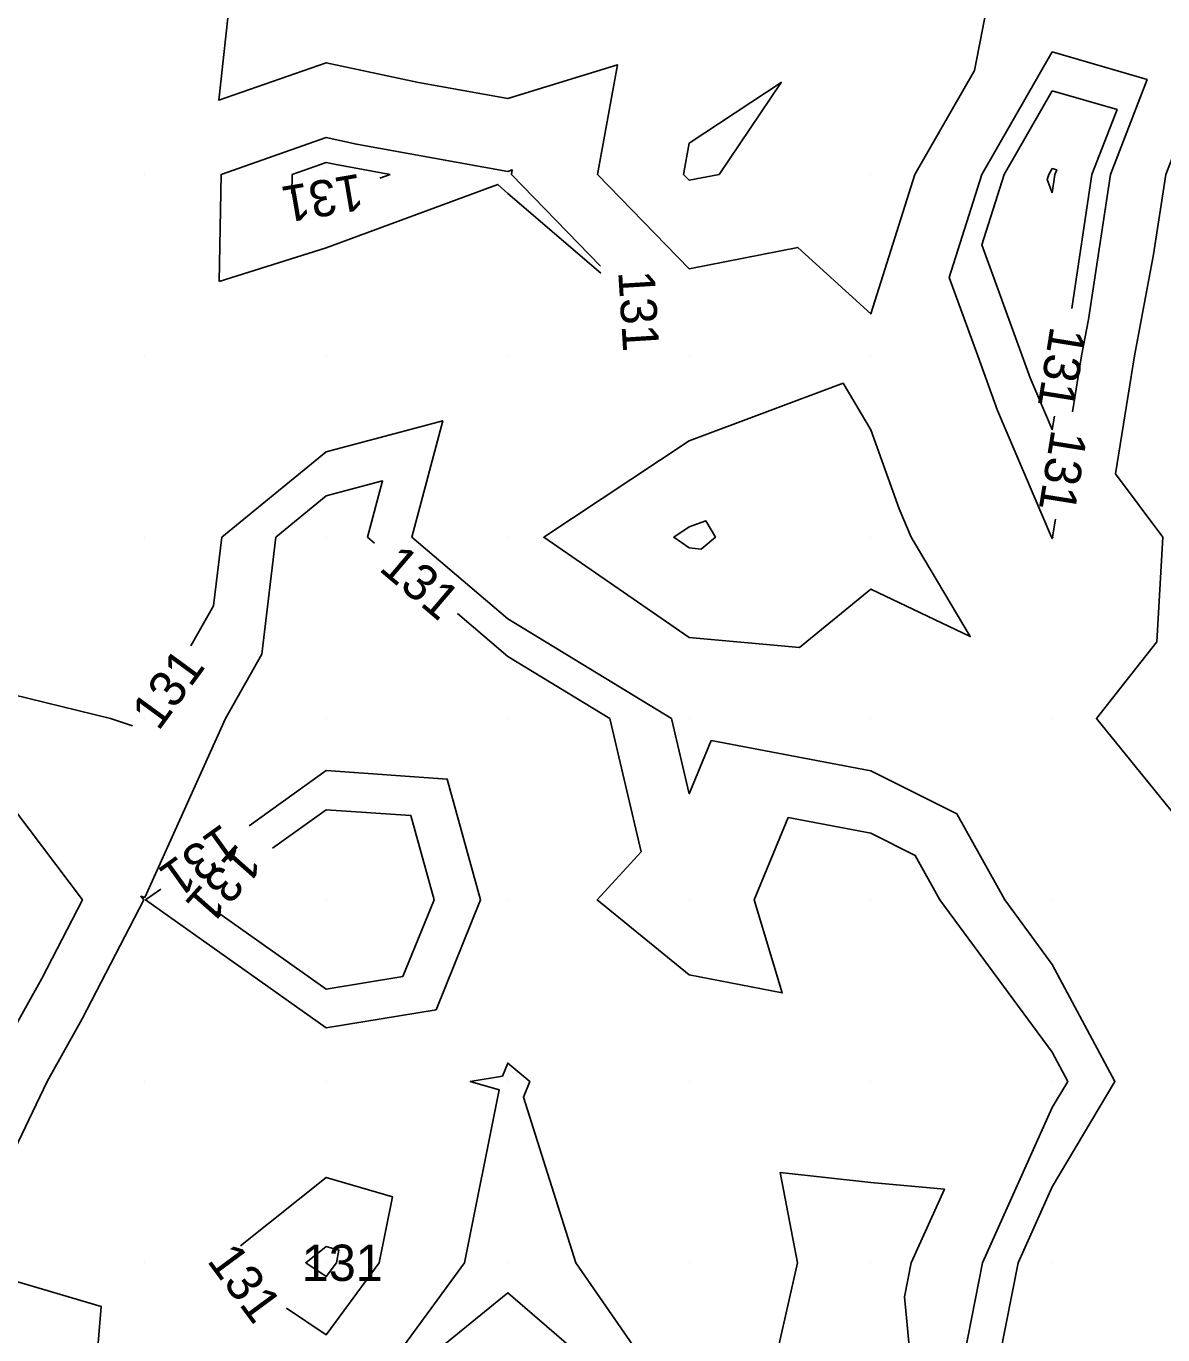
# Model space of a CAD drawing. Extents: x 2354170 to 2357230, y 866100 to 868290.
# Drawn here: x 2355193.4 to 2355256.1, y 866576 to 866648.2 of the extents above; entities that cross this region are included whole.
import ezdxf

# ---------------------------------------------------------------- set-up
doc = ezdxf.new("R2010")
doc.units = 0
for name, color, linetype in [('Default', 7, 'Continuous'), ('DTM Contours Minor', 7, 'Continuous'), ('DTM Contours Minor Text', 7, 'Continuous'), ('Exist DTM QL2 LIDAR Elevation Point', 7, 'Continuous')]:
    doc.layers.add(name, color=color, linetype=linetype)

msp = doc.modelspace()

# ---------------------------------------------------------------- linework, layer by layer
at = {"layer": 'Default'}
for points in [[(2355246.515, 866650.006), (2355245.696, 866645.728), (2355242.414, 866640.006), (2355239.974, 866632.32), (2355235.954, 866635.986), (2355229.974, 866634.806), (2355224.916, 866640.006), (2355226.018, 866646.05), (2355219.974, 866644.192), (2355215.049, 866645.082), (2355209.974, 866646.167), (2355204.063, 866644.095), (2355204.692, 866650.006)], [(2355265.25, 866570.006), (2355262.926, 866577.054), (2355263.554, 866580.006), (2355262.738, 866582.77), (2355261.083, 866590.006), (2355260.374, 866599.606), (2355260.827, 866600.006), (2355260.46, 866600.492), (2355259.974, 866600.683), (2355252.415, 866610.006), (2355255.736, 866614.244), (2355256.074, 866620.006), (2355253.463, 866623.495), (2355254.509, 866630.006), (2355255.565, 866635.597), (2355256.228, 866640.006), (2355259.974, 866649.668)], [(2355249.974, 866646.758), (2355246.101, 866640.006), (2355244.3, 866634.332), (2355245.87, 866630.006), (2355246.956, 866626.988), (2355249.929, 866620.006), (2355249.974, 866619.929), (2355250.008, 866619.972), (2355250.01, 866620.006), (2355249.995, 866620.027), (2355250.15, 866620.992)], [(2355251.101, 866626.916), (2355251.597, 866630.006), (2355251.975, 866632.007), (2355253.178, 866640.006), (2355255.207, 866645.239), (2355249.974, 866646.758)], [(2355229.659, 866640.006), (2355229.974, 866641.735), (2355235.043, 866645.075), (2355231.615, 866640.006), (2355229.974, 866639.682), (2355229.659, 866640.006)], [(2355204.075, 866634.108), (2355204.176, 866640.006), (2355209.974, 866642.038), (2355211.648, 866641.68), (2355219.974, 866640.176), (2355220.218, 866640.251), (2355220.174, 866640.006), (2355225.084, 866634.958)], [(2355249.974, 866638.986), (2355249.702, 866639.735), (2355249.789, 866640.006), (2355249.974, 866640.33), (2355250.225, 866640.257), (2355250.128, 866640.006), (2355249.974, 866638.986)], [(2355225.109, 866634.56), (2355219.974, 866638.958), (2355219.424, 866639.456), (2355209.974, 866635.961), (2355204.075, 866634.108)], [(2355199.295, 866609.605), (2355198.079, 866610.006), (2355189.974, 866611.993), (2355189.5, 866610.48), (2355179.973, 866611.657), (2355176.208, 866613.772), (2355169.973, 866615.197), (2355165.059, 866620.006), (2355164.084, 866624.117), (2355162.36, 866624.779), (2355164.417, 866633.339), (2355162.278, 866629.224), (2355162.303, 866631.656)], [(2355241.542, 866621.574), (2355239.974, 866625.932), (2355238.464, 866628.496), (2355229.974, 866625.327), (2355221.954, 866620.006), (2355229.974, 866614.476), (2355236.059, 866613.921), (2355239.974, 866617.138), (2355245.455, 866614.525), (2355242.21, 866620.006), (2355241.542, 866621.574)], [(2355247.095, 866574.897), (2355248.096, 866580.006), (2355249.974, 866584.188), (2355253.434, 866590.006), (2355249.974, 866596.456), (2355247.359, 866600.006), (2355244.728, 866604.76), (2355239.974, 866607.122), (2355231.185, 866608.795), (2355229.974, 866605.86), (2355229.005, 866610.006), (2355219.974, 866615.509), (2355214.686, 866620.006), (2355216.392, 866626.425), (2355209.974, 866624.716), (2355204.213, 866620.006), (2355203.764, 866616.216), (2355202.518, 866614.011)], [(2355229.974, 866620.574), (2355229.117, 866620.006), (2355229.974, 866619.415), (2355230.624, 866619.356), (2355231.415, 866620.006), (2355230.881, 866620.913), (2355229.974, 866620.574)], [(2355190.354, 866564.594), (2355194.465, 866565.514), (2355194.356, 866570.006), (2355194.751, 866574.783), (2355189.974, 866576.189), (2355187.313, 866580.006), (2355189.974, 866587.611), (2355191.121, 866590.006), (2355194.304, 866595.676), (2355196.541, 866600.006), (2355189.974, 866608.709), (2355183.692, 866606.288), (2355179.973, 866605.707), (2355177.81, 866607.842), (2355169.973, 866606.702), (2355163.425, 866603.458), (2355166.297, 866610.006), (2355160.71, 866615.679)], [(2355214.201, 866595.779), (2355215.913, 866600.006), (2355214.628, 866604.661), (2355209.974, 866604.985), (2355207.01, 866602.862)], [(2355203.919, 866599.372), (2355209.974, 866595.087), (2355214.201, 866595.779)], [(2355229.974, 866570.971), (2355223.72, 866580.006), (2355220.837, 866589.142), (2355221.191, 866590.006), (2355219.974, 866591.014), (2355219.683, 866590.296), (2355217.908, 866590.006), (2355219.506, 866589.537), (2355217.599, 866580.006), (2355211.065, 866571.097), (2355219.974, 866578.348), (2355229.632, 866570.006)], [(2355242.606, 866570.006), (2355241.844, 866578.136), (2355242.211, 866580.006), (2355244.033, 866584.065), (2355239.974, 866584.438), (2355234.989, 866584.991), (2355235.935, 866580.006), (2355234.847, 866575.133)], [(2355210.53, 866580.006), (2355210.669, 866580.701), (2355209.974, 866580.905), (2355208.844, 866580.006), (2355209.974, 866579.247), (2355210.53, 866580.006)]]:
    msp.add_lwpolyline(points, dxfattribs=at)
at = {"layer": 'DTM Contours Minor'}
for points in [[(2355249.974, 866644.615), (2355247.331, 866640.006), (2355246.101, 866636.133), (2355248.324, 866630.006), (2355248.761, 866628.793), (2355249.974, 866625.943), (2355250.093, 866626.684)], [(2355251.049, 866632.607), (2355252.161, 866640.006), (2355253.546, 866643.578), (2355249.974, 866644.615)], [(2355213.502, 866640.006), (2355210.514, 866640.546), (2355209.974, 866640.662), (2355208.104, 866640.006), (2355208.086, 866638.962)], [(2355212.925, 866639.793), (2355213.502, 866640.006)], [(2355212.628, 866619.685), (2355212.25, 866620.006), (2355213.074, 866623.106), (2355209.974, 866622.281), (2355207.191, 866620.006), (2355206.426, 866613.554), (2355204.422, 866610.006), (2355199.974, 866600.147), (2355199.763, 866600.216), (2355199.922, 866600.006), (2355196.533, 866593.446), (2355194.602, 866590.006), (2355189.974, 866580.349)], [(2355245.125, 866574.855), (2355246.135, 866580.006), (2355249.974, 866588.558), (2355250.835, 866590.006), (2355249.974, 866591.611), (2355243.79, 866600.006), (2355242.43, 866602.462), (2355239.974, 866603.683), (2355235.433, 866604.547), (2355233.559, 866600.006), (2355235.101, 866594.879), (2355229.974, 866595.887), (2355224.907, 866600.006), (2355227.323, 866602.657), (2355225.605, 866610.006), (2355219.974, 866613.437), (2355217.198, 866615.798)], [(2355216.028, 866593.951), (2355218.48, 866600.006), (2355216.641, 866606.673), (2355209.974, 866607.138), (2355205.729, 866604.096)], [(2355200.851, 866600.602), (2355200.02, 866600.006), (2355209.974, 866592.96), (2355216.028, 866593.951)], [(2355212.886, 866580.006), (2355213.615, 866583.647), (2355209.974, 866584.714), (2355205.242, 866580.946)], [(2355189.974, 866579.833), (2355197.567, 866577.599), (2355196.939, 866570.006), (2355197.113, 866562.866), (2355189.974, 866561.269)], [(2355207.79, 866577.501), (2355209.974, 866576.034), (2355212.886, 866580.006)]]:
    msp.add_lwpolyline(points, dxfattribs=at)
at = {"layer": 'Exist DTM QL2 LIDAR Elevation Point'}
for p, q in [((2355199.974, 866640.006), (2355199.974, 866640.006)), ((2355209.974, 866640.006), (2355209.974, 866640.006)), ((2355219.974, 866640.006), (2355219.974, 866640.006)), ((2355229.974, 866640.006), (2355229.974, 866640.006)), ((2355239.974, 866640.006), (2355239.974, 866640.006)), ((2355249.974, 866640.006), (2355249.974, 866640.006)), ((2355199.974, 866630.006), (2355199.974, 866630.006)), ((2355209.974, 866630.006), (2355209.974, 866630.006)), ((2355219.974, 866630.006), (2355219.974, 866630.006)), ((2355229.974, 866630.006), (2355229.974, 866630.006)), ((2355239.974, 866630.006), (2355239.974, 866630.006)), ((2355249.974, 866630.006), (2355249.974, 866630.006)), ((2355199.974, 866620.006), (2355199.974, 866620.006)), ((2355209.974, 866620.006), (2355209.974, 866620.006)), ((2355219.974, 866620.006), (2355219.974, 866620.006)), ((2355229.974, 866620.006), (2355229.974, 866620.006)), ((2355239.974, 866620.006), (2355239.974, 866620.006)), ((2355249.974, 866620.006), (2355249.974, 866620.006)), ((2355199.974, 866610.006), (2355199.974, 866610.006)), ((2355209.974, 866610.006), (2355209.974, 866610.006)), ((2355219.974, 866610.006), (2355219.974, 866610.006)), ((2355229.974, 866610.006), (2355229.974, 866610.006)), ((2355239.974, 866610.006), (2355239.974, 866610.006)), ((2355249.974, 866610.006), (2355249.974, 866610.006)), ((2355199.974, 866600.006), (2355199.974, 866600.006)), ((2355209.974, 866600.006), (2355209.974, 866600.006)), ((2355219.974, 866600.006), (2355219.974, 866600.006)), ((2355229.974, 866600.006), (2355229.974, 866600.006)), ((2355239.974, 866600.006), (2355239.974, 866600.006)), ((2355249.974, 866600.006), (2355249.974, 866600.006)), ((2355199.974, 866590.006), (2355199.974, 866590.006)), ((2355209.974, 866590.006), (2355209.974, 866590.006)), ((2355219.974, 866590.006), (2355219.974, 866590.006)), ((2355229.974, 866590.006), (2355229.974, 866590.006)), ((2355239.974, 866590.006), (2355239.974, 866590.006)), ((2355249.974, 866590.006), (2355249.974, 866590.006)), ((2355199.974, 866580.006), (2355199.974, 866580.006)), ((2355209.974, 866580.006), (2355209.974, 866580.006)), ((2355219.974, 866580.006), (2355219.974, 866580.006)), ((2355229.974, 866580.006), (2355229.974, 866580.006)), ((2355239.974, 866580.006), (2355239.974, 866580.006)), ((2355249.974, 866580.006), (2355249.974, 866580.006))]:
    msp.add_line(p, q, dxfattribs=at)

# ---------------------------------------------------------------- texts
at = {"layer": 'Default'}
for rotation, p in [(273.60054, (2355226.058, 866634.647)), (260.87759, (2355249.94, 866625.994)), (53.81623, (2355200.725, 866609.271)), (228.46514, (2355205.086, 866603.204))]:
    msp.add_text('131', height=2, rotation=rotation, dxfattribs=at).set_placement(p)
msp.add_text('131', height=2, dxfattribs=at).set_placement((2355208.625, 866579.006))
at = {"layer": 'DTM Contours Minor Text'}
for rotation, p in [(189.74314, (2355211.821, 866640.06)), (260.83569, (2355249.885, 866631.687)), (319.62158, (2355212.814, 866618.214)), (215.61995, (2355204.257, 866604.272)), (306.49188, (2355203.362, 866580.111))]:
    msp.add_text('131', height=2, rotation=rotation, dxfattribs=at).set_placement(p)

doc.saveas('drawing.dxf')
